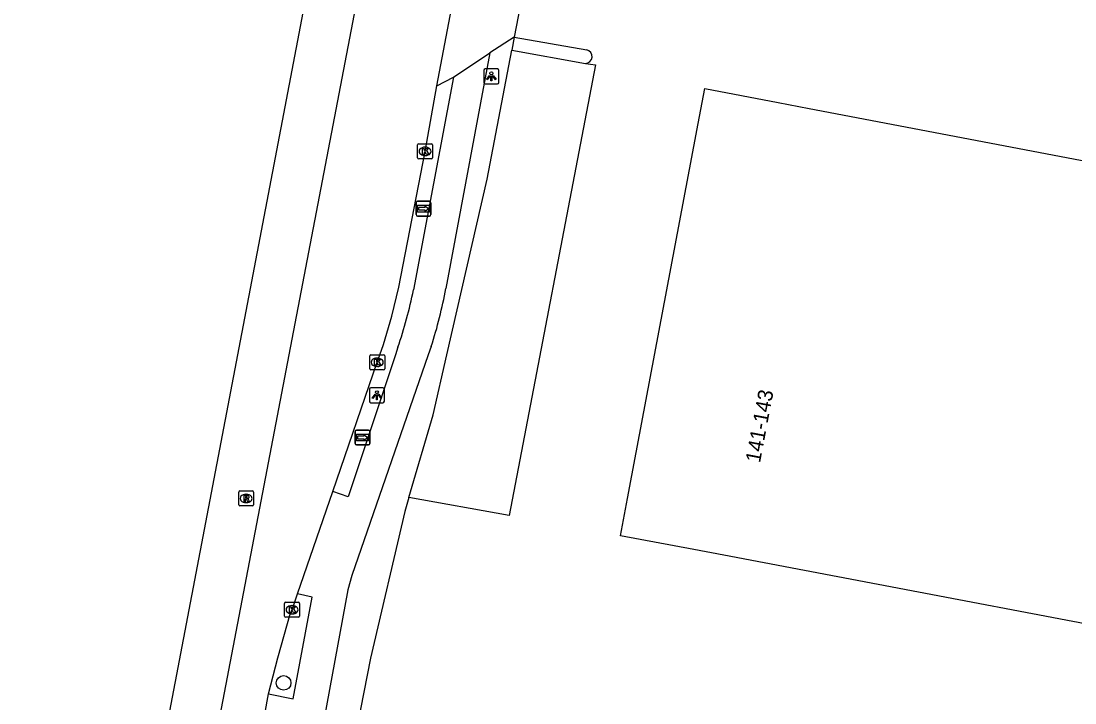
# Model space of a CAD drawing. Extents: x 161696 to 162377, y 380761 to 381673.
# Drawn here: x 161799.7 to 161870.1, y 381476.7 to 381522.3 of the extents above; entities that cross this region are included whole.
import ezdxf

# ---------------------------------------------------------------- set-up
doc = ezdxf.new("R2010")
doc.units = 0
for name, color, linetype in [('IMGEO_Boom', 7, 'Continuous'), ('IMGEO_Fietspad_open', 7, 'Continuous'), ('IMGEO_Kolk', 7, 'Continuous'), ('IMGEO_Lichtpunt', 7, 'Continuous'), ('IMGEO_OVBaan_gesloten', 7, 'Continuous'), ('IMGEO_Pand', 7, 'Continuous'), ('IMGEO_Pand_nummerreeks', 7, 'Continuous'), ('IMGEO_Parkeervlak_open', 7, 'Continuous'), ('IMGEO_Rijbaan_lokaal_open', 7, 'Continuous'), ('IMGEO_Rijbaan_regionaal_gesloten', 7, 'Continuous'), ('IMGEO_Rioolput', 7, 'Continuous'), ('IMGEO_Verkeerseiland_open', 7, 'Continuous'), ('IMGEO_Voetpad_open', 7, 'Continuous'), ('IMGEO_Wegwijzer', 7, 'Continuous')]:
    doc.layers.add(name, color=color, linetype=linetype)

msp = doc.modelspace()

# ---------------------------------------------------------------- linework, layer by layer
at = {"layer": 'IMGEO_Boom'}
msp.add_circle((161817.253, 381478.08), 0.489, dxfattribs=at)
at = {"layer": 'IMGEO_Fietspad_open'}
for points in [[(161831.039, 381520.204), (161828.103, 381504.456)], [(161828.613, 381518.577), (161825.927, 381504.347)], [(161827.122, 381500.579), (161826.921, 381500), (161821.813, 381485.27), (161821.552, 381484.298), (161814.753, 381447.367), (161809.642, 381420.288), (161809.726, 381419.399)], [(161824.894, 381500.516), (161824.723, 381500), (161821.576, 381490.51), (161820.544, 381490.885)], [(161816.233, 381477.354), (161817.882, 381477.018), (161819.151, 381483.819), (161818.177, 381484.041)]]:
    msp.add_lwpolyline(points, dxfattribs=at)
for centre, radius, start, end in [((161796.61, 381510.362), 32.042, 342.22254, 349.37834), ((161796.047, 381510.349), 30.477, 341.17719, 348.64186)]:
    msp.add_arc(centre, radius, start, end, dxfattribs=at)
at = {"layer": 'IMGEO_Kolk'}
for p, q in [((161826.206, 381513.187), (161826.206, 381514.039)), ((161826.281, 381514.113), (161827.133, 381514.113)), ((161826.694, 381513.893), (161826.719, 381513.893)), ((161827.207, 381514.039), (161827.207, 381513.187)), ((161827.133, 381513.113), (161826.281, 381513.113)), ((161826.717, 381513.333), (161826.692, 381513.333)), ((161823.006, 381499.086), (161823.006, 381499.938)), ((161823.081, 381500.012), (161823.933, 381500.012)), ((161823.494, 381499.792), (161823.519, 381499.792)), ((161824.007, 381499.938), (161824.007, 381499.086)), ((161823.933, 381499.012), (161823.081, 381499.012)), ((161823.517, 381499.232), (161823.492, 381499.232)), ((161817.318, 381482.546), (161817.318, 381483.398)), ((161817.393, 381483.472), (161818.245, 381483.472)), ((161818.319, 381483.398), (161818.319, 381482.546)), ((161817.829, 381482.692), (161817.804, 381482.692)), ((161817.806, 381483.252), (161817.831, 381483.252)), ((161818.245, 381482.472), (161817.393, 381482.472))]:
    msp.add_line(p, q, dxfattribs=at)
for points in [[(161826.206, 381513.187), (161826.206, 381514.039)], [(161826.281, 381514.113), (161827.133, 381514.113)], [(161826.527, 381513.813), (161826.65, 381513.813), (161826.65, 381513.662), (161826.78, 381513.813), (161826.944, 381513.813), (161826.798, 381513.662), (161826.951, 381513.413), (161826.799, 381513.413), (161826.714, 381513.577), (161826.65, 381513.51), (161826.65, 381513.413), (161826.527, 381513.413), (161826.527, 381513.813)], [(161827.207, 381514.039), (161827.207, 381513.187)], [(161827.133, 381513.113), (161826.281, 381513.113)], [(161823.006, 381499.086), (161823.006, 381499.938)], [(161823.081, 381500.012), (161823.933, 381500.012)], [(161823.327, 381499.712), (161823.45, 381499.712), (161823.45, 381499.561), (161823.58, 381499.712), (161823.744, 381499.712), (161823.598, 381499.561), (161823.751, 381499.312), (161823.599, 381499.312), (161823.514, 381499.476), (161823.45, 381499.409), (161823.45, 381499.312), (161823.327, 381499.312), (161823.327, 381499.712)], [(161824.007, 381499.938), (161824.007, 381499.086)], [(161823.933, 381499.012), (161823.081, 381499.012)], [(161817.318, 381482.546), (161817.318, 381483.398)], [(161817.393, 381483.472), (161818.245, 381483.472)], [(161818.319, 381483.398), (161818.319, 381482.546)], [(161817.639, 381483.172), (161817.762, 381483.172), (161817.762, 381483.021), (161817.892, 381483.172), (161818.056, 381483.172), (161817.91, 381483.021), (161818.063, 381482.772), (161817.911, 381482.772), (161817.826, 381482.936), (161817.762, 381482.869), (161817.762, 381482.772), (161817.639, 381482.772), (161817.639, 381483.172)], [(161818.245, 381482.472), (161817.393, 381482.472)]]:
    msp.add_lwpolyline(points, dxfattribs=at)
for centre, start, end in [((161826.283, 381514.037), 91.55205, 178.44795), ((161826.283, 381514.037), 91.55205, 178.44795), ((161827.131, 381514.037), 1.55205, 88.44795), ((161827.131, 381514.037), 1.55205, 88.44795), ((161826.283, 381513.189), 181.55205, 268.44795), ((161826.283, 381513.189), 181.55205, 268.44795), ((161827.131, 381513.189), 271.55205, 358.44795), ((161827.131, 381513.189), 271.55205, 358.44795), ((161823.083, 381499.936), 91.55205, 178.44795), ((161823.083, 381499.936), 91.55205, 178.44795), ((161823.931, 381499.936), 1.55205, 88.44795), ((161823.931, 381499.936), 1.55205, 88.44795), ((161823.083, 381499.088), 181.55205, 268.44795), ((161823.083, 381499.088), 181.55205, 268.44795), ((161823.931, 381499.088), 271.55205, 358.44795), ((161823.931, 381499.088), 271.55205, 358.44795), ((161817.395, 381483.396), 91.55205, 178.44795), ((161817.395, 381483.396), 91.55205, 178.44795), ((161818.243, 381483.396), 1.55205, 88.44795), ((161818.243, 381483.396), 1.55205, 88.44795), ((161817.395, 381482.548), 181.55205, 268.44795), ((161817.395, 381482.548), 181.55205, 268.44795), ((161818.243, 381482.548), 271.55205, 358.44795), ((161818.243, 381482.548), 271.55205, 358.44795)]:
    msp.add_arc(centre, 0.0765, start, end, dxfattribs=at)
for centre, major_axis, ratio, start_param, end_param in [((161826.693, 381513.613), (-0.387, 0.002), 0.722429, 4.712389, 7.853982), ((161826.718, 381513.613), (-0.39, 0.002), 0.717154, 1.570796, 4.712389), ((161823.493, 381499.512), (-0.387, 0.002), 0.722429, 4.712389, 7.853982), ((161823.518, 381499.512), (-0.39, 0.002), 0.717154, 1.570796, 4.712389), ((161817.805, 381482.972), (-0.387, 0.002), 0.722429, 4.712389, 7.853982), ((161817.83, 381482.972), (-0.39, 0.002), 0.717154, 1.570796, 4.712389)]:
    msp.add_ellipse(centre, major_axis=major_axis, ratio=ratio, start_param=start_param, end_param=end_param, dxfattribs=at)
at = {"layer": 'IMGEO_Lichtpunt'}
for p, q in [((161830.635, 381519.028), (161830.635, 381518.221)), ((161830.635, 381519.028), (161830.635, 381518.221)), ((161831.537, 381519.123), (161830.729, 381519.123)), ((161831.537, 381519.123), (161830.729, 381519.123)), ((161831.631, 381518.221), (161831.631, 381519.028)), ((161831.631, 381518.221), (161831.631, 381519.028)), ((161830.729, 381518.127), (161831.537, 381518.127)), ((161830.729, 381518.127), (161831.537, 381518.127)), ((161822.99, 381497.713), (161822.99, 381496.906)), ((161822.99, 381497.713), (161822.99, 381496.906)), ((161823.892, 381497.808), (161823.084, 381497.808)), ((161823.892, 381497.808), (161823.084, 381497.808)), ((161823.986, 381496.906), (161823.986, 381497.713)), ((161823.986, 381496.906), (161823.986, 381497.713)), ((161823.084, 381496.812), (161823.892, 381496.812)), ((161823.084, 381496.812), (161823.892, 381496.812))]:
    msp.add_line(p, q, dxfattribs=at)
for points in [[(161831.009, 381518.692), (161831.048, 381518.664), (161830.86, 381518.402), (161830.822, 381518.429), (161831.009, 381518.692)], [(161831.111, 381518.644), (161831.158, 381518.644), (161831.158, 381518.322), (161831.111, 381518.322), (161831.111, 381518.644)], [(161831.221, 381518.664), (161831.259, 381518.691), (161831.446, 381518.429), (161831.407, 381518.401), (161831.221, 381518.664)], [(161823.364, 381497.377), (161823.403, 381497.349), (161823.215, 381497.087), (161823.177, 381497.114), (161823.364, 381497.377)], [(161823.466, 381497.329), (161823.513, 381497.329), (161823.513, 381497.007), (161823.466, 381497.007), (161823.466, 381497.329)], [(161823.576, 381497.349), (161823.614, 381497.376), (161823.801, 381497.114), (161823.762, 381497.086), (161823.576, 381497.349)]]:
    msp.add_lwpolyline(points, dxfattribs=at)
for centre in [(161831.134, 381518.826), (161823.489, 381497.511)]:
    msp.add_circle(centre, 0.0994, dxfattribs=at)
for centre, start, end in [((161830.729, 381519.028), 90, 180), ((161830.729, 381519.028), 90, 180), ((161831.537, 381519.028), 0, 90), ((161831.537, 381519.028), 0, 90), ((161830.729, 381518.221), 180, 270), ((161830.729, 381518.221), 180, 270), ((161831.537, 381518.221), 270, 0), ((161831.537, 381518.221), 270, 360), ((161823.084, 381497.713), 90, 180), ((161823.084, 381497.713), 90, 180), ((161823.892, 381497.713), 0, 90), ((161823.892, 381497.713), 0, 90), ((161823.084, 381496.906), 180, 270), ((161823.084, 381496.906), 180, 270), ((161823.892, 381496.906), 270, 0), ((161823.892, 381496.906), 270, 360)]:
    msp.add_arc(centre, 0.0946, start, end, dxfattribs=at)
at = {"layer": 'IMGEO_OVBaan_gesloten'}
msp.add_lwpolyline([(161842.106, 381627.976), (161817.605, 381500), (161802.96, 381423.502), (161799.71, 381424.12), (161814.187, 381500), (161837.272, 381620.993)], dxfattribs=at)
at = {"layer": 'IMGEO_Pand'}
msp.add_lwpolyline([(161846.666, 381486.611), (161844.658, 381486.992), (161839.756, 381487.911), (161840.226, 381490.398), (161844.962, 381515.465), (161845.408, 381517.824), (161850.308, 381516.878), (161852.381, 381516.483), (161888.637, 381509.574), (161886.826, 381500), (161882.989, 381479.719), (161846.666, 381486.611)], dxfattribs=at)
at = {"layer": 'IMGEO_Parkeervlak_open'}
for points in [[(161832.503, 381520.387), (161837.421, 381519.496)], [(161837.421, 381519.496), (161838.091, 381519.389), (161832.32, 381489.26), (161825.617, 381490.463)]]:
    msp.add_lwpolyline(points, dxfattribs=at)
at = {"layer": 'IMGEO_Rijbaan_lokaal_open'}
for points in [[(161833.587, 381526.097), (161832.667, 381521.255)], [(161832.667, 381521.255), (161831.039, 381520.204)], [(161828.613, 381518.577), (161831.039, 381520.204)], [(161827.484, 381517.996), (161828.613, 381518.577)]]:
    msp.add_lwpolyline(points, dxfattribs=at)
at = {"layer": 'IMGEO_Rijbaan_regionaal_gesloten'}
for points in [[(161827.484, 381517.996), (161830, 381531.232)], [(161820.544, 381490.885), (161823.502, 381499.512), (161823.673, 381500), (161823.917, 381500.698), (161824.478, 381502.593), (161824.959, 381504.54), (161826.702, 381513.613), (161827.484, 381517.996)], [(161818.177, 381484.041), (161820.544, 381490.885)], [(161816.233, 381477.354), (161816.871, 381479.75), (161817.723, 381482.769), (161817.815, 381482.972), (161818.177, 381484.041)], [(161814.432, 381467.348), (161816.233, 381477.354)]]:
    msp.add_lwpolyline(points, dxfattribs=at)
at = {"layer": 'IMGEO_Rioolput'}
for p, q in [((161814.25, 381489.987), (161814.25, 381490.839)), ((161814.325, 381490.913), (161815.177, 381490.913)), ((161814.738, 381490.693), (161814.763, 381490.693)), ((161815.251, 381490.839), (161815.251, 381489.987)), ((161815.177, 381489.913), (161814.325, 381489.913)), ((161814.761, 381490.133), (161814.736, 381490.133))]:
    msp.add_line(p, q, dxfattribs=at)
for points in [[(161814.25, 381489.987), (161814.25, 381490.839)], [(161814.325, 381490.913), (161815.177, 381490.913)], [(161814.839, 381490.611), (161814.587, 381490.613), (161814.587, 381490.213)], [(161814.587, 381490.213), (161814.711, 381490.213), (161814.711, 381490.375), (161814.722, 381490.375)], [(161814.765, 381490.532), (161814.711, 381490.532), (161814.711, 381490.451)], [(161814.711, 381490.451), (161814.763, 381490.451)], [(161815.251, 381490.839), (161815.251, 381489.987)], [(161815.177, 381489.913), (161814.325, 381489.913)], [(161814.769, 381490.346), (161814.84, 381490.213), (161814.98, 381490.213), (161814.915, 381490.339)]]:
    msp.add_lwpolyline(points, dxfattribs=at)
for centre, radius, start, end in [((161814.327, 381490.837), 0.0765, 91.55205, 178.44795), ((161814.327, 381490.837), 0.0765, 91.55205, 178.44795), ((161814.721, 381490.322), 0.0533, 26.02933, 88.69889), ((161814.747, 381490.64), 0.19, 274.7715, 282.96867), ((161814.771, 381490.436), 0.0964, 77.00612, 93.18647), ((161814.785, 381490.493), 0.0378, 276.66336, 79.67722), ((161814.838, 381490.501), 0.109, 350.36119, 89.41601), ((161814.836, 381490.501), 0.112, 277.58423, 350.98172), ((161814.82, 381490.286), 0.108, 29.51342, 73.79051), ((161815.175, 381490.837), 0.0765, 1.55205, 88.44795), ((161815.175, 381490.837), 0.0765, 1.55205, 88.44795), ((161814.327, 381489.989), 0.0765, 181.55205, 268.44795), ((161814.327, 381489.989), 0.0765, 181.55205, 268.44795), ((161815.175, 381489.989), 0.0765, 271.55205, 358.44795), ((161815.175, 381489.989), 0.0765, 271.55205, 358.44795)]:
    msp.add_arc(centre, radius, start, end, dxfattribs=at)
for centre, major_axis, ratio, start_param, end_param in [((161814.737, 381490.413), (-0.387, 0.002), 0.722429, 4.712389, 7.853982), ((161814.762, 381490.413), (-0.39, 0.002), 0.717154, 1.570796, 4.712389)]:
    msp.add_ellipse(centre, major_axis=major_axis, ratio=ratio, start_param=start_param, end_param=end_param, dxfattribs=at)
at = {"layer": 'IMGEO_Verkeerseiland_open'}
msp.add_lwpolyline([(161832.667, 381521.255), (161837.504, 381520.392)], dxfattribs=at)
msp.add_arc((161837.414, 381519.948), 0.453, 270.83584, 78.5793, dxfattribs=at)
at = {"layer": 'IMGEO_Voetpad_open'}
for points in [[(161832.667, 381521.255), (161832.503, 381520.387)], [(161825.617, 381490.463), (161827.253, 381496.004), (161828.169, 381500), (161830.861, 381511.743), (161832.503, 381520.387)], [(161825.617, 381490.463), (161825.346, 381489.547), (161823.066, 381479.742), (161822.179, 381475.178), (161821.554, 381471.76), (161820.689, 381467.028), (161814.692, 381434.968), (161812.332, 381421.853)]]:
    msp.add_lwpolyline(points, dxfattribs=at)
at = {"layer": 'IMGEO_Wegwijzer'}
for p, q in [((161826.107, 381509.381), (161826.107, 381510.181)), ((161826.107, 381510.181), (161826.107, 381509.381)), ((161826.207, 381510.281), (161826.997, 381510.281)), ((161826.997, 381510.281), (161826.207, 381510.281)), ((161827.097, 381510.181), (161827.097, 381509.381)), ((161827.097, 381509.381), (161827.097, 381510.181)), ((161826.997, 381509.281), (161826.207, 381509.281)), ((161826.207, 381509.281), (161826.997, 381509.281)), ((161822.026, 381494.084), (161822.026, 381494.884)), ((161822.026, 381494.884), (161822.026, 381494.084)), ((161822.126, 381494.984), (161822.916, 381494.984)), ((161822.916, 381494.984), (161822.126, 381494.984)), ((161823.016, 381494.884), (161823.016, 381494.084)), ((161823.016, 381494.084), (161823.016, 381494.884)), ((161822.916, 381493.984), (161822.126, 381493.984)), ((161822.126, 381493.984), (161822.916, 381493.984))]:
    msp.add_line(p, q, dxfattribs=at)
for points in [[(161826.208, 381510.013), (161826.996, 381510.013), (161826.996, 381509.549), (161826.208, 381509.549), (161826.208, 381510.013)], [(161826.273, 381509.865), (161826.273, 381509.781), (161826.273, 381509.697), (161826.684, 381509.697), (161826.684, 381509.614), (161826.931, 381509.781), (161826.684, 381509.948), (161826.684, 381509.865), (161826.273, 381509.865)], [(161822.127, 381494.716), (161822.915, 381494.716), (161822.915, 381494.252), (161822.127, 381494.252), (161822.127, 381494.716)], [(161822.192, 381494.568), (161822.192, 381494.484), (161822.192, 381494.4), (161822.603, 381494.4), (161822.603, 381494.317), (161822.85, 381494.484), (161822.603, 381494.651), (161822.603, 381494.568), (161822.192, 381494.568)]]:
    msp.add_lwpolyline(points, dxfattribs=at)
for centre, start, end in [((161826.207, 381510.181), 90, 180), ((161826.207, 381510.181), 90, 180), ((161826.997, 381510.181), 0, 90), ((161826.997, 381510.181), 360, 90), ((161826.207, 381509.381), 180, 270), ((161826.207, 381509.381), 180, 270), ((161826.997, 381509.381), 270, 0), ((161826.997, 381509.381), 270, 0), ((161822.126, 381494.884), 90, 180), ((161822.126, 381494.884), 90, 180), ((161822.916, 381494.884), 0, 90), ((161822.916, 381494.884), 360, 90), ((161822.126, 381494.084), 180, 270), ((161822.126, 381494.084), 180, 270), ((161822.916, 381494.084), 270, 0), ((161822.916, 381494.084), 270, 0)]:
    msp.add_arc(centre, 0.1, start, end, dxfattribs=at)

# ---------------------------------------------------------------- texts
at = {"layer": 'IMGEO_Pand_nummerreeks'}
msp.add_text('141-143', height=1, rotation=79.29537, dxfattribs=at).set_placement((161849.086, 381492.751))

doc.saveas('drawing.dxf')
